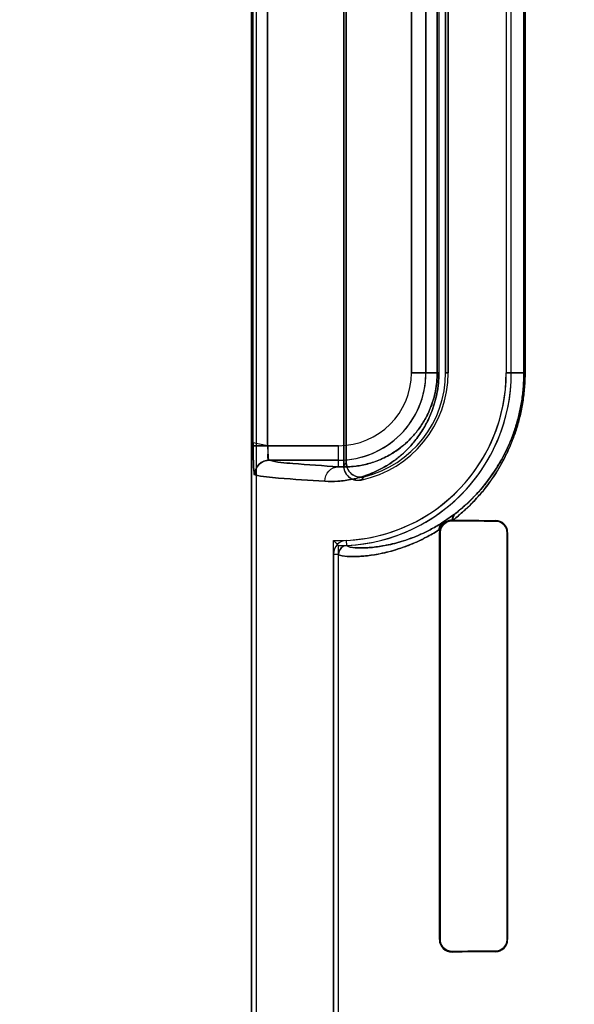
# Model space of a CAD drawing. Header units: millimetres. Extents: x 0 to 297, y 0 to 210.
# Tile 442 of 499: x 242.111 to 242.245, y 158.269 to 158.506. Entities that reach past the tile are written whole.
import ezdxf

# ---------------------------------------------------------------- set-up
doc = ezdxf.new("R2010")
doc.units = ezdxf.units.MM
doc.header["$LTSCALE"] = 16.335
doc.layers.get('0').update_dxf_attribs({"linetype": 'CONTINUOUS'})
for name, color, linetype in [('AXES_REF', 7, 'CONTINUOUS'), ('INTFCLR_1', 7, 'CONTINUOUS'), ('INTFCLR_72935', 7, 'CONTINUOUS')]:
    doc.layers.add(name, color=color, linetype=linetype)

msp = doc.modelspace()

# ---------------------------------------------------------------- linework, layer by layer
at = {"color": 7, "linetype": 'Continuous'}
for radius in [6.787079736, 6.7865, 6.743039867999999]:
    msp.add_circle((241.4889109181, 154.7114647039), radius, dxfattribs=at)
for radius, start, end in [(6.72, 278.2771290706, 261.7228709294), (6.874, 113.0826918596, 346.8308908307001)]:
    msp.add_arc((241.4889109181, 154.7114647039), radius, start, end, dxfattribs=at)
at = {"layer": 'AXES_REF', "color": 9, "linetype": 'Continuous'}
msp.add_circle((241.4889109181, 154.7114647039), 4.150003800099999, dxfattribs=at)
msp.add_arc((241.4889109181, 154.7114647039), 6.191158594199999, 94.4118118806, 85.5881881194, dxfattribs=at)
at = {"layer": 'INTFCLR_1', "color": 6, "linetype": 'Continuous'}
for p, q in [((242.1670202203, 157.1614547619), (242.1670202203, 159.0304547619)), ((242.1682545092, 157.1614547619), (242.1682545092, 159.0304665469)), ((242.1892545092, 158.3990306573), (242.1892545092, 158.6118788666)), ((242.1898669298, 158.6111109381), (242.1898669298, 158.3997985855)), ((242.2138101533, 158.4214547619), (242.2138101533, 158.589454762)), ((242.2144225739, 158.5894547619), (242.2144225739, 158.4214547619)), ((242.2284225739, 158.5894547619), (242.2284225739, 158.4214547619)), ((242.2296568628, 158.4214547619), (242.2296568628, 158.5894547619)), ((242.2153566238, 158.3859709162), (242.2155879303, 158.3859689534)), ((242.2124168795, 158.3837366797), (242.2123137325, 158.3829547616)), ((242.2123137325, 158.3829547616), (242.2123137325, 158.2849547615)), ((242.2124911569, 158.3829547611), (242.2124911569, 158.2849547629)), ((242.2286262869, 158.2849547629), (242.2286262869, 158.3829547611)), ((242.2287715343, 158.2849547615), (242.2287715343, 158.3829547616)), ((242.1867859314, 158.3777682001), (242.1867859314, 157.5341412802)), ((242.1880202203, 157.5341412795), (242.1880202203, 158.3777682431))]:
    msp.add_line(p, q, dxfattribs=at)
at = {"layer": 'INTFCLR_1', "color": 9, "linetype": 'Continuous'}
for p, q in [((242.1674243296, 158.4038942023), (242.1674243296, 158.6070153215)), ((242.1709206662, 158.6070153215), (242.1709206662, 158.4038942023)), ((242.2055807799, 158.5894547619), (242.2055807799, 158.4214547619)), ((242.2090802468, 158.4214547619), (242.2090802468, 158.5894547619)), ((242.2117894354, 158.4214547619), (242.2117894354, 158.5894547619)), ((242.2121984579, 158.5894547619), (242.2121984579, 158.4214547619)), ((242.2327029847, 158.4214547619), (242.2327029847, 158.5894547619)), ((242.232961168, 158.5894547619), (242.232961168, 158.4214547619)), ((242.2121984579, 158.4214547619), (242.2055807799, 158.4214547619)), ((242.2144225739, 158.4214547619), (242.2138101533, 158.4214547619)), ((242.2284225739, 158.4214547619), (242.232961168, 158.4214547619)), ((242.1880202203, 158.4038942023), (242.1674243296, 158.4038942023)), ((242.1880202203, 158.3988236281), (242.1880202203, 158.4038942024)), ((242.1712976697, 158.4003947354), (242.1880202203, 158.4003947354)), ((242.2153566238, 158.3858018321), (242.2153566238, 158.3859709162)), ((242.2258566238, 158.3858897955), (242.2258566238, 158.3857396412)), ((242.2123137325, 158.3829547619), (242.2124911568, 158.3829547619)), ((242.2286262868, 158.3829547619), (242.2287715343, 158.3829547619)), ((242.1900194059, 158.3798661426), (242.1899601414, 158.3810990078)), ((242.1867859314, 158.3777681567), (242.1880202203, 158.3777682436)), ((242.2124911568, 158.2849547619), (242.2123137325, 158.2849547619)), ((242.2287715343, 158.2849547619), (242.2286262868, 158.2849547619)), ((242.2153566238, 158.2819386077), (242.2153566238, 158.2821076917)), ((242.2258566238, 158.2821698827), (242.2258566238, 158.2820197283))]:
    msp.add_line(p, q, dxfattribs=at)
at = {"layer": 'INTFCLR_1', "color": 7, "linetype": 'Continuous'}
for p, q in [((242.213024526, 158.3853632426), (242.2159595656, 158.3874082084)), ((242.2145613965, 158.3858712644), (242.2153566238, 158.3859709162))]:
    msp.add_line(p, q, dxfattribs=at)
for points in [[(242.2153566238, 158.3858018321), (242.2152492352, 158.3858004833), (242.2151448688, 158.3857952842), (242.2150436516, 158.3857865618), (242.2149459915, 158.3857746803), (242.2148516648, 158.3857599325), (242.2147598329, 158.3857424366), (242.2146702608, 158.385722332), (242.2145833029, 158.385699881), (242.2144989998, 158.385675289)], [(242.2145000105, 158.2822339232), (242.2145842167, 158.2822093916), (242.214671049, 158.2821870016), (242.2147604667, 158.2821669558), (242.2148520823, 158.2821495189), (242.2149461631, 158.2821348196), (242.2150436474, 158.2821229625), (242.2151447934, 158.2821142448), (242.215249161, 158.2821090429), (242.2153566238, 158.2821076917)]]:
    msp.add_lwpolyline(points, dxfattribs=at)
at = {"layer": 'INTFCLR_1', "color": 9, "linetype": 'Continuous'}
for centre, radius, start, end in [((242.1880202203, 158.4214547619), 0.0210600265, 270.000000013, 359.9999999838), ((242.1880202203, 158.4214547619), 0.0175605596, 270.0000000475, 359.9999997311), ((242.1443508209, 158.4354693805), 0.0578283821, 320.94114716, 321.9143409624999), ((242.1441289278, 158.4415556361), 0.0674069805, 317.0401802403, 317.9559483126), ((242.1739219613, 158.4421913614), 0.0690532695, 307.5006662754, 307.7387576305)]:
    msp.add_arc(centre, radius, start, end, dxfattribs=at)
at = {"layer": 'INTFCLR_1', "color": 6, "linetype": 'Continuous'}
for centre, radius, start, end in [((242.1880202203, 158.4214547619), 0.0404023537, 272.7521179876, 359.9999983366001), ((242.1880202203, 158.4214547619), 0.0416366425, 272.752118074, 360), ((242.1880202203, 158.4214547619), 0.0264023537, 281.8889190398, 359.9999974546), ((242.1880202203, 158.4214547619), 0.025789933, 283.8352360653, 359.9999998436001), ((242.225836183, 158.3829544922), 0.0029353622, 0.0052578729, 89.6010086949), ((242.1901204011, 158.3777683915), 0.0033344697, 92.75478440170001, 180.0040576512), ((242.1901204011, 158.3777683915), 0.0021001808, 92.75556684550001, 180.0040350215), ((242.2153304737, 158.2849552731), 0.0030167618, 180.0097166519, 270.4966600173), ((242.225836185, 158.2849550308), 0.0029353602, 270.3989516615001, 359.9947434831)]:
    msp.add_arc(centre, radius, start, end, dxfattribs=at)
for centre, major_axis, start_param, end_param in [((242.5531066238, 158.3864547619), (0.3860864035, 0), -2.6358278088, -2.5822577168), ((242.5531066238, 158.3864547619), (0.3650864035, 0), -2.7504916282, -2.682292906), ((242.5531066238, 158.2814547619), (0.3860864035, 0), 2.5822577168, 2.6358278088), ((242.5531066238, 158.2814547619), (0.3650864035, 0), 2.682292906, 2.752156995)]:
    msp.add_ellipse(centre, major_axis=major_axis, ratio=0.0034906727, start_param=start_param, end_param=end_param, dxfattribs=at)
at = {"layer": 'INTFCLR_1', "color": 9, "linetype": 'Continuous'}
for points, knots in [([(242.1846803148, 158.3953241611), (242.1857402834, 158.3952656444), (242.1879601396, 158.3952813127), (242.1914172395, 158.3957537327), (242.1951241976, 158.3968011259), (242.1983004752, 158.3982578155), (242.2009043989, 158.3998784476), (242.2025758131, 158.4011508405), (242.2039102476, 158.4023341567), (242.2052992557, 158.4037045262), (242.2070145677, 158.4057139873), (242.2085571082, 158.4080537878), (242.2096956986, 158.4102342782), (242.2105058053, 158.4121202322), (242.2112076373, 158.4142064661), (242.2117579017, 158.4164784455), (242.2121156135, 158.4189166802), (242.212198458, 158.4205962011), (242.2121984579, 158.4214547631)], [0, 0, 0, 0, 0.0750536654, 0.156480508, 0.2459796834, 0.3464559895, 0.4023291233, 0.4625807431, 0.4947026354, 0.5283756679, 0.6004715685, 0.6810517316, 0.7259046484, 0.7742538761, 0.8260146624, 0.8813433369, 0.9392998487, 1, 1, 1, 1]), ([(242.1880202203, 158.3988236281), (242.1889301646, 158.3987653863), (242.1908382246, 158.3987629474), (242.1938144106, 158.3991513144), (242.197011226, 158.4000404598), (242.1997538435, 158.4012910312), (242.2020038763, 158.4026888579), (242.2037784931, 158.4040393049), (242.2055526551, 158.4057031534), (242.2072950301, 158.4077490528), (242.2086313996, 158.4097829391), (242.2096183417, 158.4116794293), (242.2103209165, 158.4133211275), (242.2109297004, 158.4151384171), (242.2114072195, 158.4171181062), (242.2117175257, 158.4192426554), (242.211789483, 158.4207064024), (242.2117894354, 158.4214547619)], [0, 0, 0, 0, 0.0744477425, 0.1553151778, 0.2443339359, 0.3444117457, 0.4002041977, 0.4603600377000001, 0.5261873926, 0.5984175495, 0.6792891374, 0.7242686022, 0.7728488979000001, 0.8249350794, 0.8805719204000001, 0.9388974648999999, 1, 1, 1, 1]), ([(242.2155879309, 158.3859689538), (242.2160337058, 158.386313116), (242.21693415, 158.3870362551), (242.2187598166, 158.3886238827), (242.2210740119, 158.3909066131), (242.223798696, 158.39412308), (242.2259579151, 158.3972528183), (242.2276081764, 158.4001122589), (242.2288183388, 158.4025238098), (242.2297404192, 158.4046842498), (242.2304247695, 158.4065305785), (242.2310841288, 158.4085134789), (242.2316530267, 158.4105850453), (242.232119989, 158.4127367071), (242.2325219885, 158.4149961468), (242.2328676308, 158.4179070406), (242.232961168, 158.4202638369), (242.232961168, 158.4214547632)], [0, 0, 0, 0, 0.0413024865, 0.0846715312, 0.1774021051, 0.2793807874, 0.3933986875, 0.4557012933, 0.5213991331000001, 0.5911591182, 0.627848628, 0.6657851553, 0.7443884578, 0.7852403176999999, 0.8272296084, 0.9126586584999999, 1, 1, 1, 1]), ([(242.216186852, 158.387583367), (242.2166110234, 158.3879117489), (242.2174669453, 158.3886010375), (242.2192025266, 158.3901145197), (242.2214017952, 158.3922910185), (242.2239915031, 158.3953588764), (242.2260438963, 158.3983448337), (242.2276125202, 158.4010736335), (242.2287636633, 158.4033764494), (242.2296400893, 158.4054388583), (242.2302910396, 158.4072018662), (242.2309178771, 158.4090950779), (242.2314590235, 158.4110736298), (242.2319029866, 158.4131283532), (242.2322853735, 158.4152862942), (242.2326140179, 158.4180663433), (242.2327030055, 158.4203172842), (242.2327029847, 158.4214547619)], [0, 0, 0, 0, 0.0412531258, 0.08448823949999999, 0.1770562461, 0.2788870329, 0.3928115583, 0.4551419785, 0.5208337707, 0.5906798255, 0.6273504, 0.6653375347, 0.7440231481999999, 0.7849372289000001, 0.8269693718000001, 0.9125242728, 1, 1, 1, 1]), ([(242.1880202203, 158.3988236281), (242.1843291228, 158.399029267), (242.1787660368, 158.3994642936), (242.1731351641, 158.3998923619), (242.1712976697, 158.4003947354)], [0, 0, 0, 0, 0.6599400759, 1, 1, 1, 1]), ([(242.1846803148, 158.3953241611), (242.1846847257, 158.3962098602), (242.1853647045, 158.3980274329), (242.1871630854, 158.3988189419), (242.1880202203, 158.3988236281)], [0, 0, 0, 0, 0.508194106, 1, 1, 1, 1]), ([(242.1678047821, 158.3968952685), (242.1696599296, 158.3963926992), (242.1753413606, 158.3959649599), (242.1809555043, 158.3955297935), (242.1846803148, 158.3953241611)], [0, 0, 0, 0, 0.3400295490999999, 1, 1, 1, 1]), ([(242.1900194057, 158.3798661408), (242.1900237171, 158.3797691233), (242.1903474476, 158.379572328), (242.1913749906, 158.3793578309), (242.1928397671, 158.3792591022), (242.194487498, 158.3792862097), (242.1964376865, 158.3794068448), (242.1993486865, 158.3798067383), (242.2025477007, 158.3805870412), (242.2054528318, 158.3815639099), (242.2079084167, 158.3825673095), (242.2105235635, 158.3838522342), (242.2122768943, 158.3848822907), (242.2131738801, 158.3854577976)], [0, 0, 0, 0, 0.0118992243, 0.0377221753, 0.1368015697, 0.1849874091, 0.2407511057, 0.3757758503, 0.5446377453, 0.6432573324, 0.7511412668, 0.8694162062, 1, 1, 1, 1]), ([(242.1880202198, 158.3777682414), (242.1880202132, 158.377668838), (242.1883775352, 158.3774738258), (242.189440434, 158.3772659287), (242.1909975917, 158.3771718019), (242.1927319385, 158.3772105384), (242.1947898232, 158.3773469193), (242.1978586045, 158.3777786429), (242.2012284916, 158.3786075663), (242.2042882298, 158.3796388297), (242.2068742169, 158.3806969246), (242.209627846, 158.3820498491), (242.2114736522, 158.3831332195), (242.2124168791, 158.3837366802)], [0, 0, 0, 0, 0.0115641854, 0.0373723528, 0.1364443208, 0.1847191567, 0.2405842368, 0.3758537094, 0.5449315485, 0.6433535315, 0.7513093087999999, 0.8697327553, 1, 1, 1, 1])]:
    msp.add_open_spline(points, degree=3, knots=knots, dxfattribs=at)
at = {"layer": 'INTFCLR_1', "color": 7, "linetype": 'Continuous'}
for points, knots in [([(242.1674243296, 158.4038942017), (242.1674243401, 158.4032471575), (242.1674306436, 158.4020027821), (242.1674717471, 158.4002588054), (242.1675202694, 158.398564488), (242.1676604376, 158.3974780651), (242.167804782, 158.3968952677)], [0, 0, 0, 0, 0.2764956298, 0.5316617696, 0.7456751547, 1, 1, 1, 1]), ([(242.1678476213, 158.3968509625), (242.167709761, 158.3966867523), (242.1675866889, 158.3981468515), (242.1675039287, 158.3990134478), (242.1674363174, 158.401455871), (242.1674243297, 158.4030093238), (242.1674243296, 158.4038942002)], [0, 0, 0, 0, 0.0908190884, 0.3065073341, 0.6251820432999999, 1, 1, 1, 1]), ([(242.1709206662, 158.4038942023), (242.1709206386, 158.4033084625), (242.171113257, 158.4023699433), (242.1707116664, 158.4004745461), (242.1712976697, 158.4003947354)], [0, 0, 0, 0, 0.4975901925, 1, 1, 1, 1]), ([(242.1709206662, 158.4038942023), (242.1709206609, 158.4036690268), (242.1709251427, 158.4027886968), (242.171004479, 158.4015572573), (242.1710854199, 158.4008018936), (242.1712528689, 158.4003208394), (242.1713400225, 158.4003725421)], [0, 0, 0, 0, 0.1877948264, 0.7473227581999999, 0.9154867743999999, 1, 1, 1, 1]), ([(242.1712976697, 158.4003947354), (242.1704065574, 158.4003937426), (242.1685505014, 158.3996443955), (242.1678057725, 158.3977875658), (242.1678047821, 158.3968952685)], [0, 0, 0, 0, 0.4996677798, 1, 1, 1, 1]), ([(242.1678476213, 158.3968509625), (242.167844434, 158.3975217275), (242.1681901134, 158.3987037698), (242.1694966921, 158.400023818), (242.1706739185, 158.4003757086), (242.1713400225, 158.4003725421)], [0, 0, 0, 0, 0.36929975, 0.6332664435, 1, 1, 1, 1]), ([(242.2153566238, 158.3859709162), (242.2151006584, 158.3859730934), (242.2137283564, 158.3858299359), (242.2124517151, 158.3845215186), (242.212308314, 158.3834086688)], [0, 0, 0, 0, 0.1857546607, 1, 1, 1, 1]), ([(242.2124168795, 158.38373668), (242.2125586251, 158.3842644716), (242.2131221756, 158.3852169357), (242.2140800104, 158.3857443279), (242.2145613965, 158.3858712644)], [0, 0, 0, 0, 0.5232938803, 1, 1, 1, 1]), ([(242.2153566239, 158.3858018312), (242.2147822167, 158.3857973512), (242.2132916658, 158.3853799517), (242.2124877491, 158.3838331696), (242.2124911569, 158.3829547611)], [0, 0, 0, 0, 0.3953805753, 1, 1, 1, 1]), ([(242.2144989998, 158.385675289), (242.2139941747, 158.385519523), (242.212938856, 158.3848396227), (242.2124911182, 158.383612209), (242.2124911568, 158.3829547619)], [0, 0, 0, 0, 0.4455465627, 1, 1, 1, 1]), ([(242.2124911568, 158.2849547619), (242.2124911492, 158.2844707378), (242.2127948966, 158.2832683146), (242.2138303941, 158.2824402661), (242.2145000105, 158.2822339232)], [0, 0, 0, 0, 0.4085584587, 1, 1, 1, 1]), ([(242.2124911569, 158.2849547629), (242.2124913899, 158.2844681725), (242.212844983, 158.2829963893), (242.2143981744, 158.2821139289), (242.2153566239, 158.2821076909)], [0, 0, 0, 0, 0.3367267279, 1, 1, 1, 1])]:
    msp.add_open_spline(points, degree=3, knots=knots, dxfattribs=at)
at = {"layer": 'INTFCLR_1', "color": 6, "linetype": 'Continuous'}
for points, knots in [([(242.1934594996, 158.3956187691), (242.1929112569, 158.395503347), (242.1917390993, 158.3955444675), (242.1899087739, 158.3965768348), (242.1892545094, 158.3981191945), (242.1892545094, 158.3990306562)], [0, 0, 0, 0, 0.2757366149, 0.5514172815, 1, 1, 1, 1]), ([(242.1898669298, 158.3997985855), (242.1898669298, 158.3992270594), (242.1901589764, 158.3980693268), (242.1915931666, 158.396478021), (242.1932835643, 158.396190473), (242.1941873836, 158.3964130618)], [0, 0, 0, 0, 0.2761842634, 0.5501881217, 1, 1, 1, 1]), ([(242.2286262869, 158.3829547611), (242.2286262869, 158.3834305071), (242.2282819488, 158.3848572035), (242.2267847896, 158.3857344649), (242.2258566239, 158.3857396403)], [0, 0, 0, 0, 0.3388682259, 1, 1, 1, 1]), ([(242.2258566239, 158.2821698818), (242.226398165, 158.2821729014), (242.2278376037, 158.2825894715), (242.2286262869, 158.2840864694), (242.2286262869, 158.2849547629)], [0, 0, 0, 0, 0.38412047, 1, 1, 1, 1])]:
    msp.add_open_spline(points, degree=3, knots=knots, dxfattribs=at)
at = {"layer": 'INTFCLR_1', "color": 9, "linetype": 'Continuous'}
for points in [[(242.2159595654, 158.3874082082), (242.2155611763, 158.3870747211), (242.2153372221, 158.3864900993), (242.215356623, 158.3859709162)], [(242.216186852, 158.387583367), (242.2157488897, 158.3872123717), (242.2155235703, 158.38653931), (242.2155879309, 158.3859689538)]]:
    msp.add_open_spline(points, degree=3, dxfattribs=at)
at = {"layer": 'INTFCLR_1', "color": 7, "linetype": 'Continuous'}
for points in [[(242.212308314, 158.3834086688), (242.2121771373, 158.3840900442), (242.2124581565, 158.3849623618), (242.213024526, 158.3853632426)], [(242.2131738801, 158.3854577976), (242.2126630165, 158.3850947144), (242.2123649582, 158.3843612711), (242.2124168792, 158.383736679)]]:
    msp.add_open_spline(points, degree=3, dxfattribs=at)
at = {"layer": 'INTFCLR_72935', "color": 6, "linetype": 'Continuous'}
for p, q in [((242.1670202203, 159.0304547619), (242.1670202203, 157.1614547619)), ((242.1682545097, 157.1614547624), (242.1682545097, 159.0304783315)), ((242.1892545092, 158.6118788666), (242.1892545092, 158.3990306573)), ((242.1898669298, 158.3997985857), (242.1898669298, 158.6111109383)), ((242.2138101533, 158.589454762), (242.2138101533, 158.4214547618)), ((242.2144225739, 158.4214547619), (242.2144225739, 158.5894547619)), ((242.2284225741, 158.5894547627), (242.2284225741, 158.4214547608)), ((242.2296568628, 158.4214547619), (242.2296568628, 158.5894547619)), ((242.2155879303, 158.3859689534), (242.2153566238, 158.3859709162)), ((242.2124168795, 158.38373668), (242.2123137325, 158.3829547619)), ((242.2123137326, 158.2849547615), (242.2123137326, 158.3829547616)), ((242.2124911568, 158.2849547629), (242.2124911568, 158.3829547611)), ((242.2286262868, 158.3829547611), (242.2286262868, 158.2849547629)), ((242.2287715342, 158.3829547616), (242.2287715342, 158.2849547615)), ((242.186785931, 157.5308382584), (242.186785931, 158.3810712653)), ((242.1880202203, 157.5320914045), (242.1880202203, 158.3798181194))]:
    msp.add_line(p, q, dxfattribs=at)
at = {"layer": 'INTFCLR_72935', "color": 9, "linetype": 'Continuous'}
for p, q in [((242.1674243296, 158.4038942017), (242.1674243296, 158.6070153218)), ((242.1709206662, 158.4038942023), (242.1709206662, 158.6070153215)), ((242.2055807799, 158.4214547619), (242.2055807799, 158.5894547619)), ((242.2090802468, 158.5894547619), (242.2090802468, 158.4214547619)), ((242.2117894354, 158.5894547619), (242.2117894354, 158.4214547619)), ((242.2121984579, 158.5894547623), (242.2121984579, 158.4214547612)), ((242.2327029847, 158.5894547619), (242.2327029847, 158.4214547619)), ((242.2329611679, 158.5894547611), (242.2329611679, 158.4214547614)), ((242.2055807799, 158.4214547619), (242.2121984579, 158.4214547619)), ((242.2138101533, 158.4214547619), (242.2144225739, 158.4214547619)), ((242.232961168, 158.4214547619), (242.2284225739, 158.4214547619)), ((242.1709206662, 158.4038942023), (242.1880202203, 158.4038942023)), ((242.1880202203, 158.3988236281), (242.1880202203, 158.4038942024)), ((242.1880202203, 158.4003947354), (242.1712976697, 158.4003947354)), ((242.2153566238, 158.3859709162), (242.2153566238, 158.3858018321)), ((242.2258566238, 158.3857396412), (242.2258566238, 158.3858897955)), ((242.2124911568, 158.3829547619), (242.2123137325, 158.3829547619)), ((242.2287715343, 158.3829547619), (242.2286262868, 158.3829547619)), ((242.2123137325, 158.2849547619), (242.2124911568, 158.2849547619)), ((242.2286262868, 158.2849547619), (242.2287715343, 158.2849547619)), ((242.2153566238, 158.2821076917), (242.2153566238, 158.2819386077)), ((242.2258566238, 158.2820197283), (242.2258566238, 158.2821698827))]:
    msp.add_line(p, q, dxfattribs=at)
at = {"layer": 'INTFCLR_72935', "color": 7, "linetype": 'Continuous'}
for p, q in [((242.1709206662, 158.4038942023), (242.1674228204, 158.4045704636)), ((242.1674243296, 158.4038942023), (242.1709206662, 158.4038942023)), ((242.2159595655, 158.3874082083), (242.2130390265, 158.3853735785)), ((242.2153566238, 158.3859709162), (242.2145616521, 158.3858713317))]:
    msp.add_line(p, q, dxfattribs=at)
for points in [[(242.2145000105, 158.3856756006), (242.2145842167, 158.3857001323), (242.2146710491, 158.3857225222), (242.2147604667, 158.3857425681), (242.2148520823, 158.385760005), (242.2149461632, 158.3857747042), (242.2150436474, 158.3857865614), (242.2151447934, 158.3857952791), (242.215249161, 158.385800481), (242.2153566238, 158.3858018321)], [(242.2153566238, 158.2821076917), (242.2152492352, 158.2821090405), (242.2151448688, 158.2821142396), (242.2150436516, 158.2821229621), (242.2149459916, 158.2821348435), (242.2148516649, 158.2821495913), (242.2147598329, 158.2821670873), (242.2146702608, 158.2821871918), (242.214583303, 158.2822096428), (242.2144989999, 158.2822342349)]]:
    msp.add_lwpolyline(points, dxfattribs=at)
at = {"layer": 'INTFCLR_72935', "color": 6, "linetype": 'Continuous'}
for centre, radius, start, end in [((242.1880202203, 158.4214547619), 0.0404023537, 268.2493453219, 359.9999983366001), ((242.1880202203, 158.4214547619), 0.0416366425, 270, 360), ((242.1880202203, 158.4214547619), 0.0264023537, 281.8889190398, 359.9999974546), ((242.1880202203, 158.4214547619), 0.025789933, 283.8352360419, 359.9999997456), ((242.225836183, 158.3829544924), 0.002935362, 0.0052553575, 89.6010113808), ((242.2694291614, 158.4612364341), 0.1151362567, 224.1279839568, 225.0032982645), ((242.2153304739, 158.2849552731), 0.0030167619, 180.0097178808, 270.4966550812), ((242.2258361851, 158.2849550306), 0.0029353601, 270.3989490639, 359.9947460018)]:
    msp.add_arc(centre, radius, start, end, dxfattribs=at)
at = {"layer": 'INTFCLR_72935', "color": 9, "linetype": 'Continuous'}
for centre, radius, start, end in [((242.1880202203, 158.4214547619), 0.0210600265, 269.9999999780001, 360), ((242.1880202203, 158.4214547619), 0.0175605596, 270.0000000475, 359.9999997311), ((242.1443508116, 158.4354693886), 0.0578283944, 320.9411467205, 321.914340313), ((242.1441288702, 158.4415556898), 0.0674070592, 317.0401802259, 317.9559472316), ((242.1739218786, 158.4421914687), 0.0690534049, 307.5006663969, 307.7387575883)]:
    msp.add_arc(centre, radius, start, end, dxfattribs=at)
at = {"layer": 'INTFCLR_72935', "color": 6, "linetype": 'Continuous'}
for centre, major_axis, start_param, end_param in [((242.5531066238, 158.3864547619), (0.3860864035, 0), -2.6358278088, -2.5822577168), ((242.5531066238, 158.3864547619), (0.3650864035, 0), -2.7504916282, -2.682292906), ((242.5531066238, 158.2814547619), (0.3860864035, 0), 2.5822577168, 2.6358278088), ((242.5531066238, 158.2814547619), (0.3650864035, 0), 2.682292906, 2.752156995)]:
    msp.add_ellipse(centre, major_axis=major_axis, ratio=0.0034906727, start_param=start_param, end_param=end_param, dxfattribs=at)
at = {"layer": 'INTFCLR_72935', "color": 9, "linetype": 'Continuous'}
for points, knots in [([(242.2121984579, 158.4214547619), (242.2121984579, 158.4206055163), (242.2121166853, 158.4189294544), (242.2117618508, 158.416498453), (242.2112127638, 158.4142250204), (242.210515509, 158.4121461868), (242.2097102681, 158.4102655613), (242.2088296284, 158.4085729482), (242.207895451, 158.407049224), (242.2066380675, 158.4052730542), (242.2050076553, 158.4033627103), (242.2029624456, 158.4014461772), (242.2009206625, 158.3998899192), (242.1983238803, 158.3982707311), (242.1951531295, 158.3968117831), (242.1919868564, 158.395913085), (242.189592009, 158.3955040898), (242.1873795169, 158.3952773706), (242.1857429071, 158.3952654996), (242.1846803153, 158.3953241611)], [0, 0, 0, 0, 0.0600375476, 0.1184073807, 0.1734336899, 0.2251567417, 0.2732358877, 0.317912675, 0.3599266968, 0.3994875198, 0.4716710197, 0.5370331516, 0.5972817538, 0.6528632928, 0.7531314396, 0.8428522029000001, 0.8846845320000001, 0.924765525, 1, 1, 1, 1]), ([(242.2117894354, 158.4214547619), (242.2117894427, 158.4207145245), (242.2117184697, 158.4192537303), (242.2114105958, 158.4171352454), (242.2109341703, 158.4151545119), (242.2103293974, 158.4133440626), (242.2096309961, 158.4117067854), (242.2088672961, 158.4102337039), (242.2080573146, 158.4089082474), (242.2069677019, 158.4073647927), (242.205555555, 158.4057064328), (242.2037848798, 158.4040451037), (242.2020179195, 158.4026987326), (242.1997740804, 158.4013021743), (242.1970362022, 158.4000496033), (242.194304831, 158.3992862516), (242.1922416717, 158.3989460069), (242.1903388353, 158.3987636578), (242.1889324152, 158.3987652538), (242.1880202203, 158.3988236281)], [0, 0, 0, 0, 0.0604339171, 0.1191792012, 0.1745255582, 0.226533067, 0.2748338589, 0.3197007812, 0.3618819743, 0.4015493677, 0.4738586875, 0.5392604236, 0.5994174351, 0.6549168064, 0.7547846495, 0.8440250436, 0.8855731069, 0.9253749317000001, 1, 1, 1, 1]), ([(242.232961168, 158.4214547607), (242.2329611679, 158.4202643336), (242.232867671, 158.4179075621), (242.2325221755, 158.4149974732), (242.23212054, 158.4127397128), (242.2316548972, 158.4105930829), (242.2310879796, 158.4085267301), (242.2304305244, 158.4065469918), (242.2297472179, 158.4047012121), (242.2284949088, 158.401763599), (242.2268371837, 158.3986772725), (242.2250329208, 158.3959117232), (242.2232864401, 158.3935180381), (242.2214678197, 158.3913711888), (242.2196066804, 158.3894591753), (242.2178505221, 158.3878028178), (242.2164958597, 158.3866699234), (242.2155879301, 158.3859689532)], [0, 0, 0, 0, 0.0873056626, 0.1727705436, 0.2147019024, 0.2554518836, 0.3338358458, 0.3716889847, 0.408419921, 0.4781551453, 0.6057605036, 0.6646683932, 0.7202366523, 0.8229940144, 0.8706560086, 0.9158765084, 1, 1, 1, 1]), ([(242.2327029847, 158.4214547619), (242.2327029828, 158.4203177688), (242.232614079, 158.418066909), (242.2322855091, 158.4152875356), (242.231903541, 158.4131312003), (242.2314607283, 158.4110811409), (242.2309216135, 158.4091077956), (242.230296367, 158.4072172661), (242.2296465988, 158.4054549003), (242.2284561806, 158.402650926), (242.2268799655, 158.3997047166), (242.2251644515, 158.3970650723), (242.2235041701, 158.394781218), (242.2217755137, 158.3927333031), (242.2200061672, 158.390909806), (242.2183374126, 158.3893310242), (242.2170497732, 158.3882514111), (242.2161868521, 158.3875833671)], [0, 0, 0, 0, 0.08743937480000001, 0.173026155, 0.215012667, 0.255815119, 0.3342907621, 0.3721744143, 0.4089270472, 0.4787142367, 0.6063083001, 0.6652060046, 0.7207267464, 0.8233730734, 0.8709444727, 0.9160753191, 1, 1, 1, 1]), ([(242.1712976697, 158.4003947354), (242.1731351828, 158.3998924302), (242.1787660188, 158.399464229), (242.1843291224, 158.3990292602), (242.1880202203, 158.3988236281)], [0, 0, 0, 0, 0.3400599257, 1, 1, 1, 1]), ([(242.1846803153, 158.3953241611), (242.1846847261, 158.3962098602), (242.1853647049, 158.3980274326), (242.1871630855, 158.3988189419), (242.1880202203, 158.3988236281)], [0, 0, 0, 0, 0.5081941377, 1, 1, 1, 1]), ([(242.1846803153, 158.3953241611), (242.1809555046, 158.3955297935), (242.1753413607, 158.3959649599), (242.1696599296, 158.3963926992), (242.167804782, 158.3968952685)], [0, 0, 0, 0, 0.6599704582, 1, 1, 1, 1]), ([(242.2131738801, 158.3854577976), (242.2122756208, 158.384881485), (242.2109269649, 158.3840890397), (242.2091133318, 158.3831596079), (242.2067085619, 158.3820327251), (242.2039970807, 158.38101869), (242.2010346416, 158.380218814), (242.1986007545, 158.3797023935), (242.1964015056, 158.3794025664), (242.1944510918, 158.3792850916), (242.1928124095, 158.3792598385), (242.1913611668, 158.3793600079), (242.1903412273, 158.3795745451), (242.1900243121, 158.3797702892), (242.1900194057, 158.3798661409)], [0, 0, 0, 0, 0.1307708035, 0.191409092, 0.249665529, 0.4561549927, 0.5448935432, 0.6255161, 0.7608716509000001, 0.8165127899, 0.8645174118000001, 0.9627468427, 0.9882397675, 1, 1, 1, 1]), ([(242.2124168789, 158.38373668), (242.2114722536, 158.3831323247), (242.2100520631, 158.3822988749), (242.2081434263, 158.3813204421), (242.2056102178, 158.3801338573), (242.2027537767, 158.3790642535), (242.1996344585, 158.3782153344), (242.1970684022, 158.3776662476), (242.194752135, 158.3773426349), (242.1926940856, 158.3772089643), (242.1909689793, 158.3771726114), (242.1894250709, 158.3772680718), (242.18837113, 158.3774758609), (242.1880202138, 158.3776700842), (242.1880202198, 158.3777682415)], [0, 0, 0, 0, 0.1304621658, 0.1913210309, 0.2494780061, 0.4558725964, 0.5449672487, 0.6254336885, 0.7609998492, 0.8167733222, 0.8648541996, 0.9631084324, 0.9885806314, 1, 1, 1, 1])]:
    msp.add_open_spline(points, degree=3, knots=knots, dxfattribs=at)
at = {"layer": 'INTFCLR_72935', "color": 7, "linetype": 'Continuous'}
for points, knots in [([(242.1674228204, 158.4045704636), (242.1674208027, 158.4041196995), (242.1674258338, 158.4030101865), (242.1674404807, 158.4015016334), (242.1674741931, 158.4000870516), (242.1675288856, 158.3988395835), (242.1675752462, 158.3977869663), (242.1676992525, 158.3971564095), (242.1677481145, 158.3969106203), (242.167804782, 158.3968952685)], [0, 0, 0, 0, 0.1753970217, 0.4315905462, 0.5876692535, 0.7243269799, 0.9227195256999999, 0.9771554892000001, 1, 1, 1, 1]), ([(242.167804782, 158.3968952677), (242.167660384, 158.3974785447), (242.1675201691, 158.3985658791), (242.1674716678, 158.4002614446), (242.1674306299, 158.4020049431), (242.1674243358, 158.403248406), (242.1674243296, 158.4038942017)], [0, 0, 0, 0, 0.2545293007, 0.4687274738, 0.7240376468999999, 1, 1, 1, 1]), ([(242.2123083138, 158.3834086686), (242.2123359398, 158.3836230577), (242.212671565, 158.3844922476), (242.2136180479, 158.3856905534), (242.2148598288, 158.3859751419), (242.2153566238, 158.3859709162)], [0, 0, 0, 0, 0.1523045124, 0.6499525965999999, 1, 1, 1, 1]), ([(242.2124911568, 158.3829547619), (242.2124911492, 158.3834387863), (242.2127948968, 158.3846412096), (242.2138303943, 158.3854692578), (242.2145000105, 158.3856756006)], [0, 0, 0, 0, 0.4085586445, 1, 1, 1, 1]), ([(242.2124911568, 158.3829547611), (242.2124913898, 158.3834413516), (242.2128449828, 158.3849131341), (242.2143981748, 158.3857955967), (242.2153566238, 158.3858018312)], [0, 0, 0, 0, 0.3367269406, 1, 1, 1, 1]), ([(242.2153566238, 158.2821076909), (242.2147822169, 158.282112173), (242.2132916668, 158.2825295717), (242.212487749, 158.284076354), (242.2124911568, 158.2849547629)], [0, 0, 0, 0, 0.3953804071, 1, 1, 1, 1]), ([(242.2144989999, 158.2822342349), (242.2139941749, 158.2823900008), (242.2129388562, 158.283069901), (242.2124911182, 158.2842973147), (242.2124911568, 158.2849547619)], [0, 0, 0, 0, 0.4455463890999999, 1, 1, 1, 1])]:
    msp.add_open_spline(points, degree=3, knots=knots, dxfattribs=at)
at = {"layer": 'INTFCLR_72935', "color": 6, "linetype": 'Continuous'}
for points, knots in [([(242.1709206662, 158.4038942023), (242.170918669, 158.4036768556), (242.1709145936, 158.4027776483), (242.1709963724, 158.4015613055), (242.1710632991, 158.4007516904), (242.1712255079, 158.4003702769), (242.1712976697, 158.4003947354)], [0, 0, 0, 0, 0.1826563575, 0.7651859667, 0.9359698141, 1, 1, 1, 1]), ([(242.167804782, 158.3968952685), (242.1678057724, 158.3977875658), (242.1685505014, 158.3996443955), (242.1704065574, 158.4003937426), (242.1712976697, 158.4003947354)], [0, 0, 0, 0, 0.5003322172, 1, 1, 1, 1]), ([(242.1892545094, 158.3990306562), (242.1892545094, 158.398470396), (242.1895362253, 158.3973318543), (242.190923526, 158.3957534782), (242.1925675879, 158.395430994), (242.1934594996, 158.3956187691)], [0, 0, 0, 0, 0.275736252, 0.5514163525, 1, 1, 1, 1]), ([(242.1941873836, 158.3964130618), (242.19363244, 158.3962763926), (242.1924384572, 158.3962831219), (242.1905503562, 158.3972951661), (242.1898669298, 158.3988677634), (242.1898669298, 158.3997985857)], [0, 0, 0, 0, 0.2761837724, 0.5501894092, 1, 1, 1, 1]), ([(242.2258566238, 158.3857396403), (242.2263981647, 158.3857366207), (242.2278376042, 158.3853200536), (242.2286262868, 158.3838230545), (242.2286262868, 158.3829547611)], [0, 0, 0, 0, 0.3841203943, 1, 1, 1, 1]), ([(242.1900194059, 158.3798661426), (242.1895043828, 158.3798413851), (242.1884451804, 158.3793750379), (242.1880202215, 158.3782930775), (242.1880202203, 158.3777682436)], [0, 0, 0, 0, 0.4955711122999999, 1, 1, 1, 1]), ([(242.2286262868, 158.2849547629), (242.2286262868, 158.2843998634), (242.2282038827, 158.2829552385), (242.2267125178, 158.2821746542), (242.2258566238, 158.2821698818)], [0, 0, 0, 0, 0.3933206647, 1, 1, 1, 1])]:
    msp.add_open_spline(points, degree=3, knots=knots, dxfattribs=at)
at = {"layer": 'INTFCLR_72935', "color": 9, "linetype": 'Continuous'}
for points in [[(242.2159595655, 158.3874082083), (242.2155611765, 158.3870747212), (242.2153372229, 158.3864900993), (242.2153566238, 158.3859709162)], [(242.2161868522, 158.3875833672), (242.2157488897, 158.3872123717), (242.21552357, 158.3865393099), (242.2155879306, 158.3859689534)]]:
    msp.add_open_spline(points, degree=3, dxfattribs=at)
at = {"layer": 'INTFCLR_72935', "color": 7, "linetype": 'Continuous'}
for points in [[(242.2130390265, 158.3853735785), (242.2124686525, 158.3849698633), (242.2121762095, 158.3840948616), (242.2123083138, 158.3834086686)], [(242.212416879, 158.3837366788), (242.212364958, 158.384361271), (242.2126630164, 158.3850947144), (242.2131738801, 158.3854577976)]]:
    msp.add_open_spline(points, degree=3, dxfattribs=at)

doc.saveas('drawing.dxf')
